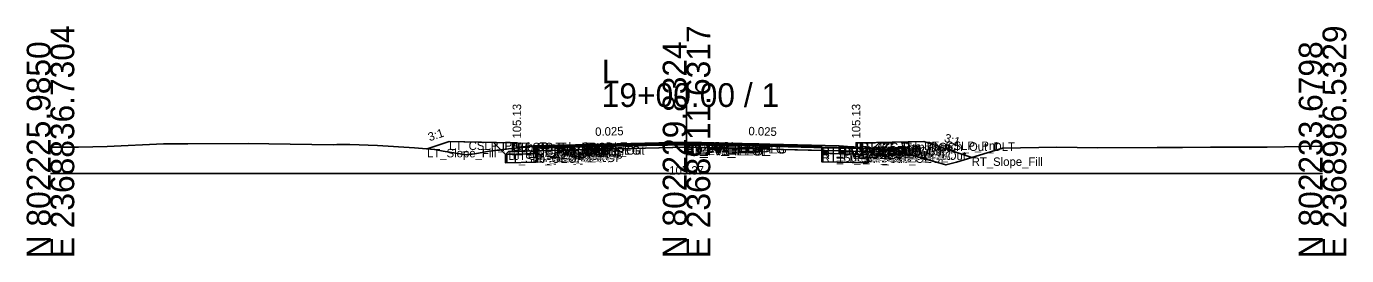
# Model space of a CAD drawing. Extents: x -26 to 8153, y -10 to 9520.
# Drawn here: x 997.2 to 1152.8, y 490.3 to 517.4 of the extents above; entities that cross this region are included whole.
import ezdxf

# ---------------------------------------------------------------- set-up
doc = ezdxf.new("R2010")
doc.units = 0
for name, color, linetype in [('Exist CMT Pavement', 7, 'Continuous'), ('Exist Cross Section Cell', 7, 'Continuous'), ('Exist XS Center Line Elevation Label', 7, 'Continuous'), ('Exist XS Ground Line', 7, 'Continuous'), ('Prop CMT Conc Surface', 7, 'Continuous'), ('Prop CMT Concrete Structures', 7, 'Continuous'), ('Prop CMT Pvmt Course 1', 7, 'Continuous'), ('Prop CMT Pvmt Course 1 CG', 7, 'Continuous'), ('Prop CMT Pvmt Course 1 Wedge', 7, 'Continuous'), ('Prop CMT Pvmt Course 2', 7, 'Continuous'), ('Prop CMT Pvmt Course 2 Wedge', 7, 'Continuous'), ('Prop CMT Pvmt Course 3', 7, 'Continuous'), ('Prop CMT Pvmt Course 3 Wedge', 7, 'Continuous'), ('Prop CMT Pvmt Surface', 7, 'Continuous'), ('Prop CMT Pvmt Wedge Surface 1', 7, 'Continuous'), ('Prop CMT Pvmt Wedge Surface 2', 7, 'Continuous'), ('Prop CMT Pvmt Wedge Surface 3', 7, 'Continuous'), ('Prop CMT Shallow Undercut', 7, 'Continuous'), ('Prop CMT Shallow Undercut Boundary', 7, 'Continuous'), ('Prop CMT Slope Grass', 7, 'Continuous'), ('Prop CMT Subgrade Earthwork', 7, 'Continuous'), ('Prop XS Earthwork Shape', 7, 'Continuous'), ('Prop XS Hydro Elevations', 7, 'Continuous'), ('Prop XS SE Text', 7, 'Continuous'), ('Prop XS Side Slope Text', 7, 'Continuous'), ('Prop XS Subgrade Earthwork', 7, 'Continuous'), ('Scratch_Level_2', 7, 'Continuous'), ('Scratch_Level_6', 7, 'Continuous')]:
    doc.layers.add(name, color=color, linetype=linetype)

msp = doc.modelspace()

# ---------------------------------------------------------------- linework, layer by layer
at = {"layer": 'Exist CMT Pavement'}
for p, q in [((1057.31, 503.23), (1067.92, 503.28)), ((1067.92, 503.28), (1075.14, 503.38)), ((1075.14, 503.38), (1092.75, 503.08))]:
    msp.add_line(p, q, dxfattribs=at)
at = {"layer": 'Exist Cross Section Cell'}
for p, q in [((1075, 500), (1075, 510.66)), ((1000, 500), (1075, 500)), ((1075, 500), (1150, 500))]:
    msp.add_line(p, q, dxfattribs=at)
at = {"layer": 'Exist XS Ground Line'}
for p, q in [((1000, 503.11), (1003.3, 503.13)), ((1003.3, 503.13), (1006.68, 503.21)), ((1006.68, 503.21), (1013.31, 503.49)), ((1013.31, 503.49), (1016.2, 503.49)), ((1016.2, 503.49), (1023.33, 503.55)), ((1023.33, 503.55), (1025.73, 503.5)), ((1025.73, 503.5), (1033.34, 503.38)), ((1033.34, 503.38), (1033.78, 503.41)), ((1033.78, 503.41), (1035.28, 503.42)), ((1035.28, 503.42), (1038.55, 503.29)), ((1038.55, 503.29), (1042.91, 503.03)), ((1042.91, 503.03), (1045.29, 502.84)), ((1051.72, 502.63), (1053.62, 502.86)), ((1053.62, 502.86), (1057.31, 503.23)), ((1057.31, 503.23), (1067.92, 503.28)), ((1067.92, 503.28), (1075.14, 503.38)), ((1075.14, 503.38), (1092.75, 503.08)), ((1092.75, 503.08), (1099.49, 502.77)), ((1106.82, 501.35), (1112.25, 503)), ((1112.25, 503), (1118.67, 503.1)), ((1118.67, 503.1), (1123.46, 503.03)), ((1123.46, 503.03), (1130.5, 503.06)), ((1130.5, 503.06), (1133.48, 503.09)), ((1133.48, 503.09), (1136.78, 503.1)), ((1136.78, 503.1), (1143.49, 503.12)), ((1143.49, 503.12), (1149.55, 503.23)), ((1149.55, 503.23), (1150, 503.23)), ((1045.29, 502.84), (1046.29, 502.66)), ((1046.29, 502.66), (1049.05, 502.22)), ((1049.05, 502.22), (1050.03, 502.32)), ((1050.03, 502.32), (1051.72, 502.63)), ((1099.49, 502.77), (1104.48, 501.33)), ((1104.48, 501.33), (1105.59, 501.02)), ((1105.59, 501.02), (1106.82, 501.35))]:
    msp.add_line(p, q, dxfattribs=at)
at = {"layer": 'Prop CMT Conc Surface'}
for points in [[(1055, 503.13), (1055, 503.63), (1054.5, 503.63)], [(1057, 503.26), (1055, 503.13)], [(1093, 503.26), (1095, 503.13)], [(1095, 503.13), (1095, 503.63), (1095.5, 503.63)]]:
    msp.add_lwpolyline(points, dxfattribs=at)
at = {"layer": 'Prop CMT Concrete Structures'}
for points in [[(1057, 503.26), (1055, 503.13), (1055, 503.63), (1054.5, 503.63)], [(1054.5, 503.63), (1054.5, 502.61), (1057, 502.67)], [(1057, 502.67), (1057, 503.26)], [(1093, 503.26), (1095, 503.13), (1095, 503.63), (1095.5, 503.63)], [(1095.5, 503.63), (1095.5, 502.61), (1093, 502.67)], [(1093, 502.67), (1093, 503.26)]]:
    msp.add_lwpolyline(points, dxfattribs=at)
at = {"layer": 'Prop CMT Pvmt Course 1'}
for points in [[(1075, 503.71), (1057, 503.26)], [(1057, 503.26), (1057, 503.01)], [(1057, 503.01), (1057.31, 503.01)], [(1057.31, 503.14), (1075, 503.58)], [(1057.31, 503.01), (1057.31, 503.14)], [(1075, 503.46), (1075, 503.71)], [(1075, 503.71), (1093, 503.26)], [(1075, 503.46), (1075, 503.71)], [(1075, 503.58), (1075, 503.46), (1075, 503.46)], [(1090.94, 503.18), (1075, 503.58)], [(1075, 503.58), (1075, 503.46), (1075, 503.46)], [(1090.94, 503.06), (1090.94, 503.18)], [(1093, 503.01), (1090.94, 503.06)], [(1093, 503.26), (1093, 503.01)]]:
    msp.add_lwpolyline(points, dxfattribs=at)
at = {"layer": 'Prop CMT Pvmt Course 1 CG'}
for points in [[(1057, 502.67), (1054, 502.6), (1053.66, 502.26)], [(1053.66, 502.26), (1057, 502.34)], [(1057, 502.34), (1057, 502.67)], [(1093, 502.67), (1096, 502.6), (1096.34, 502.26)], [(1093, 502.34), (1093, 502.67)], [(1096.34, 502.26), (1093, 502.34)]]:
    msp.add_lwpolyline(points, dxfattribs=at)
at = {"layer": 'Prop CMT Pvmt Course 1 Wedge'}
for points in [[(1075, 503.58), (1057.31, 503.14)], [(1075, 503.58), (1090.94, 503.18)]]:
    msp.add_lwpolyline(points, dxfattribs=at)
at = {"layer": 'Prop CMT Pvmt Course 2'}
for points in [[(1057.31, 503.01), (1057, 503.01)], [(1057, 503.01), (1057, 502.68)], [(1057.31, 502.68), (1057.31, 503.01)], [(1090.94, 502.73), (1090.94, 503.06)], [(1090.94, 503.06), (1093, 503.01)], [(1093, 503.01), (1093, 502.68)], [(1057, 502.68), (1057.31, 502.68)], [(1093, 502.68), (1090.94, 502.73)]]:
    msp.add_lwpolyline(points, dxfattribs=at)
at = {"layer": 'Prop CMT Pvmt Course 2 Wedge'}
for points in [[(1075, 503.46), (1057.31, 503.01)], [(1075, 503.46), (1090.94, 503.06)]]:
    msp.add_lwpolyline(points, dxfattribs=at)
at = {"layer": 'Prop CMT Pvmt Course 3'}
for points in [[(1057.31, 502.68), (1057, 502.68)], [(1057, 502.68), (1057, 502.34)], [(1057, 502.34), (1057.31, 502.35)], [(1057.31, 502.35), (1057.31, 502.68)], [(1090.94, 502.73), (1093, 502.68)], [(1090.94, 502.39), (1090.94, 502.73)], [(1093, 502.34), (1090.94, 502.39)], [(1093, 502.68), (1093, 502.34)]]:
    msp.add_lwpolyline(points, dxfattribs=at)
at = {"layer": 'Prop CMT Pvmt Course 3 Wedge'}
for points in [[(1075, 503.13), (1057.31, 502.68)], [(1075, 503.13), (1090.94, 502.73)]]:
    msp.add_lwpolyline(points, dxfattribs=at)
at = {"layer": 'Prop CMT Pvmt Surface'}
for points in [[(1075, 503.71), (1057, 503.26)], [(1075, 503.71), (1093, 503.26)]]:
    msp.add_lwpolyline(points, dxfattribs=at)
at = {"layer": 'Prop CMT Pvmt Wedge Surface 1'}
for points in [[(1057, 503.01), (1057, 503.26)], [(1057.31, 503.01), (1057, 503.01)], [(1075, 503.58), (1057.31, 503.14)], [(1057.31, 503.14), (1057.31, 503.01)], [(1075, 503.58), (1090.94, 503.18)], [(1090.94, 503.18), (1090.94, 503.06)], [(1090.94, 503.06), (1093, 503.01)], [(1093, 503.01), (1093, 503.26)]]:
    msp.add_lwpolyline(points, dxfattribs=at)
at = {"layer": 'Prop CMT Pvmt Wedge Surface 2'}
for points in [[(1075, 503.46), (1057, 503.01)], [(1057, 503.01), (1057, 503.26)], [(1075, 503.46), (1093, 503.01)], [(1093, 503.01), (1093, 503.26)]]:
    msp.add_lwpolyline(points, dxfattribs=at)
at = {"layer": 'Prop CMT Pvmt Wedge Surface 3'}
for points in [[(1057, 502.68), (1057, 503.26)], [(1075, 503.13), (1057, 502.68)], [(1075, 503.13), (1093, 502.68)], [(1093, 502.68), (1093, 503.26)]]:
    msp.add_lwpolyline(points, dxfattribs=at)
at = {"layer": 'Prop CMT Shallow Undercut'}
for p, q in [((1057.31, 502.35), (1053.66, 502.26)), ((1053.66, 502.26), (1053.66, 501.26)), ((1053.66, 501.26), (1057.31, 501.35)), ((1057.31, 501.35), (1057.31, 502.35)), ((1090.94, 502.39), (1090.94, 501.39)), ((1096.34, 502.26), (1090.94, 502.39)), ((1090.94, 501.39), (1096.34, 501.26)), ((1096.34, 501.26), (1096.34, 502.26))]:
    msp.add_line(p, q, dxfattribs=at)
at = {"layer": 'Prop CMT Shallow Undercut Boundary'}
for p, q in [((1053.66, 502.26), (1057.31, 502.35)), ((1053.66, 502.26), (1053.66, 501.26)), ((1053.66, 501.26), (1057.31, 501.35)), ((1057.31, 502.35), (1057.31, 501.35)), ((1090.94, 502.39), (1090.94, 501.39)), ((1090.94, 502.39), (1096.34, 502.26)), ((1096.34, 501.26), (1090.94, 501.39)), ((1096.34, 502.26), (1096.34, 501.26))]:
    msp.add_line(p, q, dxfattribs=at)
at = {"layer": 'Prop CMT Slope Grass'}
for points in [[(1054.5, 503.63), (1047, 503.78), (1044.4, 502.91)], [(1095.5, 503.63), (1103, 503.78), (1108.63, 501.9)]]:
    msp.add_lwpolyline(points, dxfattribs=at)
at = {"layer": 'Prop CMT Subgrade Earthwork'}
for points in [[(1057, 502.34), (1053.66, 502.26), (1052.25, 503.67)], [(1057.31, 502.35), (1057.33, 503.23)], [(1090.94, 502.39), (1090.94, 503.11)], [(1093, 502.34), (1096.34, 502.26), (1097.75, 503.67)], [(1057.31, 502.35), (1057, 502.34)], [(1090.94, 502.39), (1093, 502.34)]]:
    msp.add_lwpolyline(points, dxfattribs=at)
at = {"layer": 'Prop XS Earthwork Shape'}
for points in [[(1044.4, 502.91), (1045.29, 502.84), (1046.29, 502.66), (1049.05, 502.22), (1050.03, 502.32), (1051.72, 502.63), (1053.12, 502.8), (1052.25, 503.67), (1047, 503.78)], [(1057.31, 503.23), (1057.33, 503.23), (1057.31, 502.35), (1057, 502.34), (1053.66, 502.26), (1053.12, 502.8), (1053.62, 502.86)], [(1090.94, 503.11), (1092.75, 503.08), (1096.97, 502.89), (1096.34, 502.26), (1093, 502.34), (1090.94, 502.39)], [(1103, 503.78), (1108.63, 501.9), (1106.82, 501.35), (1105.59, 501.02), (1104.48, 501.33), (1099.49, 502.77), (1096.97, 502.89), (1097.75, 503.67)], [(1057.31, 502.35), (1057.31, 501.35), (1053.66, 501.26), (1053.66, 502.26), (1057, 502.34)], [(1096.34, 501.26), (1090.94, 501.39), (1090.94, 502.39), (1093, 502.34), (1096.34, 502.26)]]:
    msp.add_lwpolyline(points, close=True, dxfattribs=at)
at = {"layer": 'Prop XS Subgrade Earthwork'}
for p, q in [((1053.66, 502.26), (1057.31, 502.35)), ((1090.94, 502.39), (1096.34, 502.26))]:
    msp.add_line(p, q, dxfattribs=at)
at = {"layer": 'Scratch_Level_6'}
for p, q in [((1057.31, 502.35), (1053.66, 502.26)), ((1053.66, 502.26), (1053.66, 501.26)), ((1053.66, 501.26), (1057.31, 501.35)), ((1057.31, 501.35), (1057.31, 502.35)), ((1090.94, 502.39), (1090.94, 501.39)), ((1096.34, 502.26), (1090.94, 502.39)), ((1090.94, 501.39), (1096.34, 501.26)), ((1096.34, 501.26), (1096.34, 502.26))]:
    msp.add_line(p, q, dxfattribs=at)

# ---------------------------------------------------------------- texts
at = {"layer": 'Exist Cross Section Cell'}
for s, p in [('E 2368836.7304', (1002.8, 490)), ('E 2368911.6317', (1077.8, 490)), ('E 2368986.5329', (1152.8, 490)), ('N 802225.9850', (1000, 490)), ('N 802229.8324', (1075, 490)), ('N 802233.6798', (1150, 490))]:
    msp.add_text(s, height=2.8, rotation=90, dxfattribs=at).set_placement(p)
for s, p in [('L', (1065, 510.66)), ('19+00.00 / 1', (1065, 507.86))]:
    msp.add_text(s, height=2.8, dxfattribs=at).set_placement(p)
at = {"layer": 'Exist XS Center Line Elevation Label'}
msp.add_text('105.37', height=1, dxfattribs=at).set_placement((1072.97, 499.87))
at = {"layer": 'Prop XS Hydro Elevations'}
for p in [(1055.5, 504.13), (1095.5, 504.13)]:
    msp.add_text('105.13', height=1, rotation=90, dxfattribs=at).set_placement(p)
at = {"layer": 'Prop XS SE Text'}
for rotation, p in [(1.4321, (1064.24, 504.44)), (358.5679, (1082.29, 504.52))]:
    msp.add_text('0.025', height=1, rotation=rotation, dxfattribs=at).set_placement(p)
at = {"layer": 'Prop XS Side Slope Text'}
for rotation, p in [(18.4349, (1044.71, 503.8)), (341.5651, (1105.3, 503.8))]:
    msp.add_text('3:1', height=1, rotation=rotation, dxfattribs=at).set_placement(p)
at = {"layer": 'Scratch_Level_2'}
for s, p in [('LT_Slope_Fill', (1044.4, 501.91)), ('LT_CSLP_Pnt', (1047, 502.78)), ('LT_Sub_Trench_Out_DLT', (1052.25, 502.67)), ('LT_CG_Top_BOC', (1054.5, 502.63)), ('LT_CG_Top_Face', (1055, 502.63)), ('LT_CG_Top_Gut', (1055, 502.13)), ('LT_PV1_OEOT', (1057, 502.26)), ('LT_PV2_OEOT', (1057, 502.01)), ('LT_PV_OEEOP_EG', (1057.31, 502.23)), ('LT_PV1_OEEOP', (1057.31, 502.14)), ('LT_PV2_OEEOP', (1057.31, 502.01)), ('LT_PV_Sub_Tie_Out', (1057.33, 502.23)), ('PV1_PGL', (1075, 502.71)), ('RT_PV1_IEEOP', (1075, 502.58)), ('LT_PV1_IEEOP', (1075, 502.58)), ('RT_PV2_IEEOP', (1075, 502.46)), ('LT_PV2_IEEOP', (1075, 502.46)), ('PV2_PGL', (1075, 502.46)), ('RT_PV_IEEOP_EG', (1075, 502.37)), ('LT_PV_IEEOP_EG', (1075, 502.37)), ('RT_PV3_IEEOP', (1075, 502.13)), ('LT_PV3_IEEOP', (1075, 502.13)), ('RT_PV_Sub_Tie_Out', (1090.92, 502.11)), ('RT_PV1_OEEOP', (1090.94, 502.18)), ('RT_PV_OEEOP_EG', (1090.94, 502.11)), ('RT_PV2_OEEOP', (1090.94, 502.06)), ('RT_PV1_OEOT', (1093, 502.26)), ('RT_PV2_OEOT', (1093, 502.01)), ('RT_CG_Top_Face', (1095, 502.63)), ('RT_CG_Top_Gut', (1095, 502.13)), ('RT_CG_Top_BOC', (1095.5, 502.63)), ('RT_Sub_Trench_Out_DLT', (1097.75, 502.67)), ('RT_CSLP_Pnt', (1103, 502.78)), ('LT_Sub_OEOP', (1053.66, 501.26)), ('LT_CG1_Shelf_Out', (1054, 501.6)), ('LT_CG_Bot_BOC', (1054.5, 501.61)), ('LT_PV3_OEOT', (1057, 501.68)), ('LT_CG_Bot_IE', (1057, 501.67)), ('LT_Sub_OEOT', (1057, 501.34)), ('LT_PV3_OEEOP', (1057.31, 501.68)), ('LT_Sub_OEEOP', (1057.31, 501.35)), ('RT_PV3_OEEOP', (1090.94, 501.73)), ('RT_Sub_OEEOP', (1090.94, 501.39)), ('RT_PV3_OEOT', (1093, 501.68)), ('RT_CG_Bot_IE', (1093, 501.67)), ('RT_Sub_OEOT', (1093, 501.34)), ('RT_CG_Bot_BOC', (1095.5, 501.61)), ('RT_CG1_Shelf_Out', (1096, 501.6)), ('RT_Sub_OEOP', (1096.34, 501.26)), ('RT_Slope_Fill', (1108.63, 500.9))]:
    msp.add_text(s, height=1, dxfattribs=at).set_placement(p)

doc.saveas('drawing.dxf')
